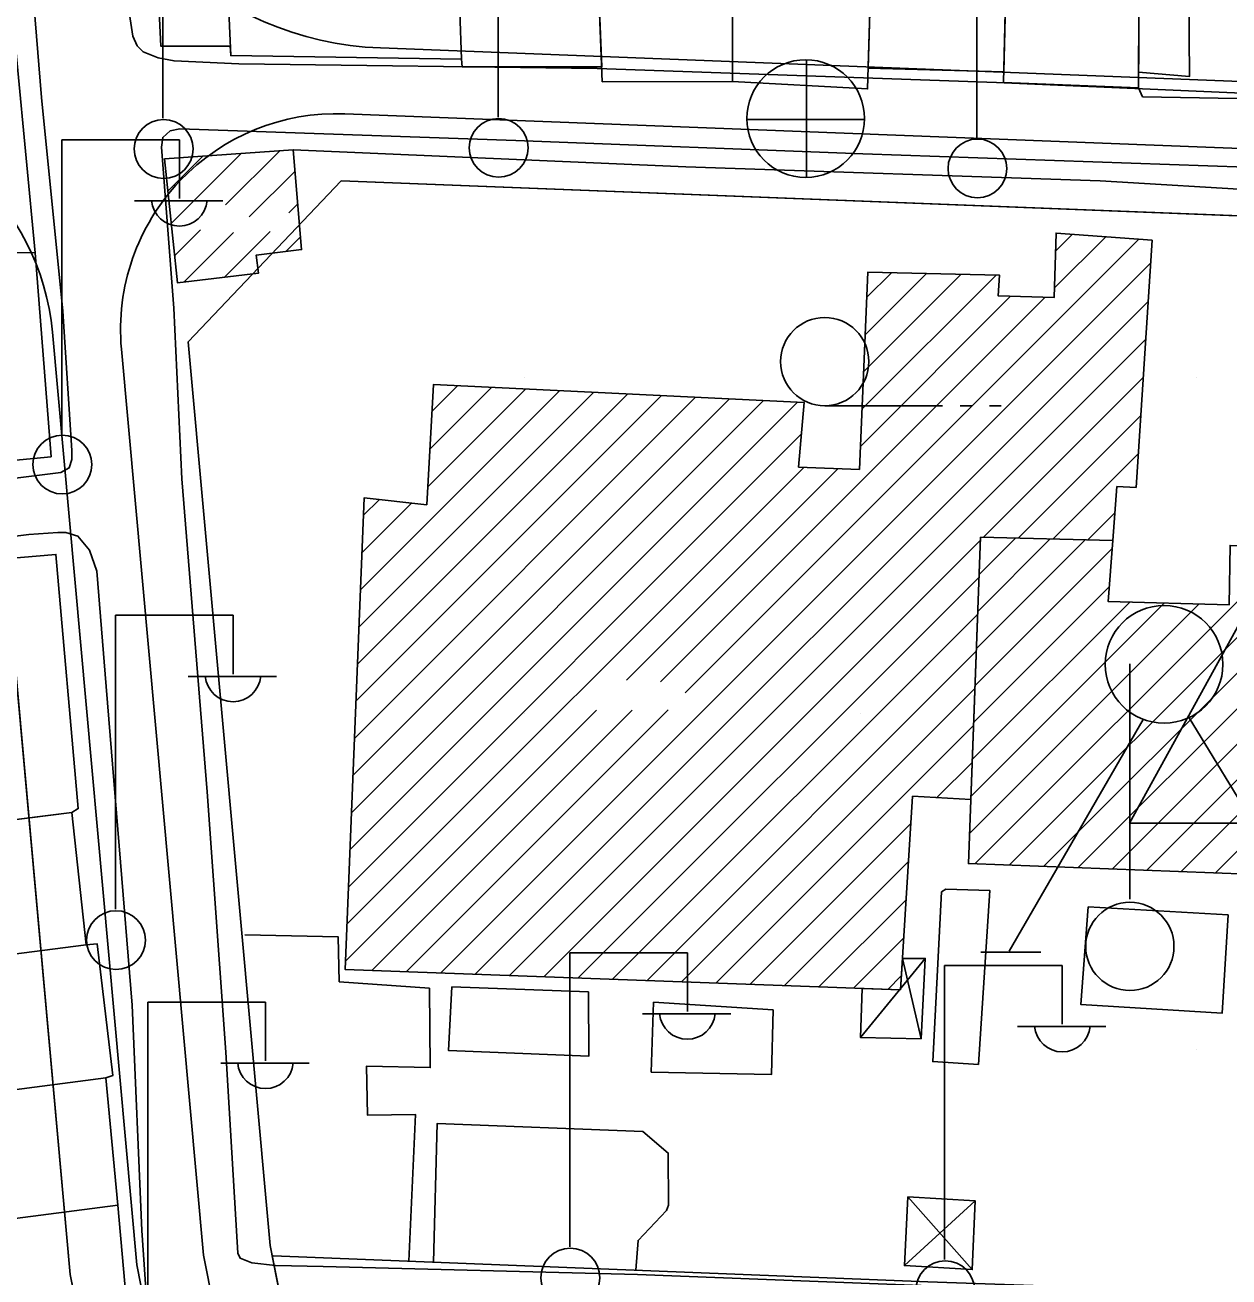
# Model space of a CAD drawing. Extents: x 417997 to 421451, y 4451742 to 4455216.
# Drawn here: x 420618.3 to 420689.9, y 4452552.2 to 4452626.7 of the extents above; entities that cross this region are included whole.
import ezdxf

# ---------------------------------------------------------------- set-up
doc = ezdxf.new("R2010")
doc.units = 0
for name, color, linetype in [('ADAKENARI', 7, 'Continuous'), ('B_Mesken', 7, 'Continuous'), ('B_Resmi', 7, 'Continuous'), ('B_Sundurma', 7, 'Continuous'), ('B_Tarama', 7, 'Continuous'), ('B_Teras', 7, 'Continuous'), ('Default', 7, 'Continuous'), ('KALDIRIM', 7, 'Continuous'), ('LJ_SEMBOL', 7, 'Continuous'), ('PL_KON_MEV_350', 7, 'Continuous'), ('PL_SAY_ORTAOGRETIM', 7, 'Continuous'), ('S_Bayrak_Diregi', 7, 'Continuous'), ('S_Elektrik_Diregi', 7, 'Continuous'), ('S_Heykel', 7, 'Continuous'), ('S_Rogar_Kapagi', 7, 'Continuous'), ('S_Tek_Agac', 7, 'Continuous'), ('Sinir_Duvar_tek_tarafa_ait', 7, 'Continuous'), ('TR_ORTAEGITIM', 7, 'Continuous'), ('Yol_Kaldirim_kenari_bordurtasi', 7, 'Continuous'), ('Yol_Sose', 7, 'Continuous')]:
    doc.layers.add(name, color=color, linetype=linetype)

# ---------------------------------------------------------------- blocks, each defined once
blk = doc.blocks.new('POINT_DISPLAY')
at = {"layer": 'Default'}
blk.add_line((0, 0), (0, 0), dxfattribs=at)

msp = doc.modelspace()

# ---------------------------------------------------------------- linework, layer by layer
at = {"layer": 'ADAKENARI'}
for p, q in [((420627.99, 4452607.823), (420637.081, 4452617.394)), ((420627.99, 4452607.823), (420637.081, 4452617.394)), ((420637.081, 4452617.394), (420739.671, 4452613.403)), ((420637.081, 4452617.394), (420739.671, 4452613.403)), ((420632.859, 4452554.034), (420627.99, 4452607.823)), ((420632.859, 4452554.034), (420627.99, 4452607.823)), ((420616.559, 4452600.997), (420620.965, 4452552.314)), ((420616.559, 4452600.997), (420620.965, 4452552.314)), ((420633.647, 4452550.087), (420632.859, 4452554.034)), ((420633.647, 4452550.087), (420632.859, 4452554.034)), ((420620.965, 4452552.314), (420646.449, 4452424.688)), ((420620.965, 4452552.314), (420646.449, 4452424.688))]:
    msp.add_line(p, q, dxfattribs=at)
at = {"layer": 'B_Mesken'}
for points in [[(420652.625, 4452623.298), (420652.328, 4452630.959), (420652.345, 4452632.955), (420653.639, 4452632.926), (420653.552, 4452634.261), (420660.397, 4452634.818), (420660.381, 4452628.178), (420660.37, 4452623.308)], [(420660.397, 4452634.818), (420668.771, 4452634.758), (420668.415, 4452622.869), (420660.37, 4452623.308)], [(420684.603, 4452634.191), (420684.527, 4452622.937), (420676.496, 4452623.258), (420676.785, 4452634.955), (420678.958, 4452634.834), (420678.921, 4452634.366)], [(420692.631, 4452635.497), (420692.655, 4452622.265), (420684.777, 4452622.404), (420684.527, 4452622.937), (420684.603, 4452634.191), (420684.57, 4452635.386), (420686.801, 4452635.263), (420686.884, 4452634.34), (420689.724, 4452634.253), (420689.707, 4452635.35)], [(420652.279, 4452634.188), (420652.345, 4452632.955), (420652.328, 4452630.959), (420652.591, 4452624.18), (420644.298, 4452624.183), (420644.242, 4452624.643), (420644.054, 4452630.293), (420643.986, 4452633.815)], [(420676.753, 4452633.654), (420673.262, 4452633.668), (420673.264, 4452634.745), (420668.771, 4452634.758), (420668.452, 4452624.1), (420676.511, 4452623.879)], [(420626.154, 4452629.548), (420626.35, 4452625.421), (420630.49, 4452625.424), (420630.514, 4452624.854), (420644.242, 4452624.643), (420644.054, 4452630.293), (420642.291, 4452630.273), (420642.279, 4452632.081), (420640.915, 4452632.03), (420640.885, 4452633.066), (420631.531, 4452630.557), (420631.571, 4452630.37)], [(420618.874, 4452613.121), (420606.858, 4452613.304), (420604.328, 4452613.264), (420599.323, 4452612.953), (420599.058, 4452620.67), (420594.971, 4452620.304), (420594.289, 4452629.733), (420617.267, 4452630.043)], [(420619.825, 4452600.984), (420610.85, 4452600.116), (420609.855, 4452610.493), (420607.259, 4452610.167), (420606.858, 4452613.304), (420618.874, 4452613.121)], [(420612.034, 4452580.875), (420610.753, 4452594.372), (420620.12, 4452595.172), (420621.445, 4452580.038), (420621.072, 4452579.8), (420614.314, 4452578.952), (420614.105, 4452581.07)], [(420607.301, 4452578.073), (420607.722, 4452576.368), (420606.259, 4452576.23), (420606.783, 4452571.609), (420608.053, 4452571.794), (420608.205, 4452570.158), (420621.918, 4452571.926), (420621.072, 4452579.8)], [(420607.908, 4452562.039), (420607.009, 4452570.01), (420608.205, 4452570.158), (420621.918, 4452571.926), (420622.562, 4452571.992), (420623.511, 4452564.162), (420623.09, 4452564.006)], [(420623.799, 4452556.434), (420623.09, 4452564.006), (420607.908, 4452562.039), (420608.575, 4452553.985), (420610.529, 4452554.15), (420610.484, 4452554.713)], [(420610.484, 4452554.713), (420611.171, 4452546.065), (420624.545, 4452547.975), (420623.799, 4452556.434)]]:
    msp.add_lwpolyline(points, close=True, dxfattribs=at)
at = {"layer": 'B_Resmi'}
for points in [[(420626.578, 4452618.703), (420634.241, 4452619.249), (420634.733, 4452613.309), (420632.038, 4452612.984), (420632.172, 4452611.911), (420627.347, 4452611.336)], [(420674.55, 4452580.585), (420671.093, 4452580.774), (420670.363, 4452569.254), (420637.32, 4452570.468), (420638.449, 4452598.532), (420642.176, 4452598.12), (420642.585, 4452605.286), (420664.645, 4452604.202), (420664.304, 4452600.36), (420667.929, 4452600.223), (420668.416, 4452611.965), (420676.27, 4452611.784), (420676.184, 4452610.548), (420679.519, 4452610.461), (420679.626, 4452614.293), (420685.336, 4452613.864), (420684.386, 4452599.156), (420683.242, 4452599.2), (420682.996, 4452596.004), (420675.134, 4452596.185)], [(420675.134, 4452596.185), (420682.996, 4452596.004), (420682.722, 4452592.367), (420689.926, 4452592.172), (420689.984, 4452595.701), (420722.873, 4452594.266), (420722.713, 4452592.592), (420726.44, 4452592.393), (420725.488, 4452575.572), (420718.148, 4452575.926), (420718.155, 4452575.096), (420674.407, 4452576.767)]]:
    msp.add_lwpolyline(points, close=True, dxfattribs=at)
at = {"layer": 'B_Sundurma'}
for p, q in [((420667.986, 4452566.419), (420671.844, 4452571.12)), ((420671.604, 4452566.34), (420670.481, 4452571.113)), ((420674.814, 4452556.695), (420670.603, 4452552.837)), ((420670.797, 4452556.926), (420674.639, 4452552.606))]:
    msp.add_line(p, q, dxfattribs=at)
for points in [[(420671.604, 4452566.34), (420667.986, 4452566.419), (420668.097, 4452569.337), (420670.363, 4452569.254), (420670.481, 4452571.113), (420671.844, 4452571.12)], [(420670.797, 4452556.926), (420674.814, 4452556.695), (420674.639, 4452552.606), (420670.603, 4452552.837)]]:
    msp.add_lwpolyline(points, close=True, dxfattribs=at)
at = {"layer": 'B_Tarama'}
for p, q in [((420630.208, 4452615.969), (420633.431, 4452619.191)), ((420626.779, 4452616.782), (420628.862, 4452618.866)), ((420626.979, 4452614.861), (420631.146, 4452619.028)), ((420631.613, 4452615.253), (420634.346, 4452617.985)), ((420633.97, 4452615.488), (420634.508, 4452616.026)), ((420627.179, 4452612.94), (420628.722, 4452614.483)), ((420627.743, 4452611.383), (420630.685, 4452614.325)), ((420630.152, 4452611.67), (420632.865, 4452614.383)), ((420633.8, 4452613.197), (420634.671, 4452614.067)), ((420657.561, 4452586.931), (420684.553, 4452613.923)), ((420679.535, 4452611.026), (420682.58, 4452614.071)), ((420679.596, 4452613.208), (420680.607, 4452614.219)), ((420643.011, 4452570.259), (420685.247, 4452612.496)), ((420668.077, 4452603.811), (420676.056, 4452611.789)), ((420668.169, 4452606.024), (420673.982, 4452611.837)), ((420668.261, 4452608.237), (420671.908, 4452611.884)), ((420668.353, 4452610.451), (420669.834, 4452611.932)), ((420645.057, 4452570.184), (420685.101, 4452610.228)), ((420656.094, 4452587.585), (420678.984, 4452610.475)), ((420667.986, 4452601.598), (420676.916, 4452610.529)), ((420647.103, 4452570.109), (420684.954, 4452607.96)), ((420642.237, 4452599.184), (420648.07, 4452605.017)), ((420642.365, 4452601.434), (420646.048, 4452605.116)), ((420642.494, 4452603.683), (420644.026, 4452605.215)), ((420675.296, 4452596.181), (420684.808, 4452605.692)), ((420637.695, 4452579.793), (420662.223, 4452604.321)), ((420637.784, 4452582.003), (420660.201, 4452604.421)), ((420637.873, 4452584.214), (420658.179, 4452604.52)), ((420637.962, 4452586.424), (420656.158, 4452604.619)), ((420638.051, 4452588.634), (420654.136, 4452604.719)), ((420638.14, 4452590.844), (420652.114, 4452604.818)), ((420638.229, 4452593.055), (420650.092, 4452604.917)), ((420637.606, 4452577.583), (420664.245, 4452604.222)), ((420677.37, 4452596.133), (420684.662, 4452603.425)), ((420637.518, 4452575.373), (420664.479, 4452602.335)), ((420679.444, 4452596.085), (420684.515, 4452601.157)), ((420637.429, 4452573.162), (420664.614, 4452600.348)), ((420654.074, 4452587.687), (420666.658, 4452600.271)), ((420638.407, 4452597.475), (420639.363, 4452598.431)), ((420638.318, 4452595.265), (420641.273, 4452598.22)), ((420681.517, 4452596.038), (420683.123, 4452597.643)), ((420674.886, 4452589.573), (420681.354, 4452596.041)), ((420674.969, 4452591.777), (420679.281, 4452596.089)), ((420675.051, 4452593.981), (420677.207, 4452596.137)), ((420649.149, 4452570.034), (420675.127, 4452596.012)), ((420674.793, 4452576.752), (420693.585, 4452595.544)), ((420674.804, 4452587.369), (420682.96, 4452595.526)), ((420676.837, 4452576.674), (420695.618, 4452595.455)), ((420678.88, 4452576.596), (420697.65, 4452595.367)), ((420680.923, 4452576.518), (420699.683, 4452595.278)), ((420682.966, 4452576.44), (420701.715, 4452595.189)), ((420685.01, 4452576.362), (420703.748, 4452595.1)), ((420687.053, 4452576.284), (420705.781, 4452595.012)), ((420689.096, 4452576.206), (420707.813, 4452594.923)), ((420651.195, 4452569.958), (420675.045, 4452593.808)), ((420674.721, 4452585.166), (420682.787, 4452593.231)), ((420674.639, 4452582.962), (420684.009, 4452592.332)), ((420653.241, 4452569.883), (420674.962, 4452591.604)), ((420674.474, 4452578.554), (420688.14, 4452592.22)), ((420674.556, 4452580.758), (420686.074, 4452592.276)), ((420655.287, 4452569.808), (420674.88, 4452589.4)), ((420657.334, 4452569.733), (420674.797, 4452587.197)), ((420637.34, 4452570.952), (420652.291, 4452585.904)), ((420638.919, 4452570.41), (420654.408, 4452585.899)), ((420640.965, 4452570.334), (420656.554, 4452585.924)), ((420659.38, 4452569.658), (420674.715, 4452584.993)), ((420672.538, 4452580.695), (420674.632, 4452582.789)), ((420661.426, 4452569.582), (420670.99, 4452579.147)), ((420663.472, 4452569.507), (420670.847, 4452576.882)), ((420665.518, 4452569.432), (420670.703, 4452574.617)), ((420667.564, 4452569.357), (420670.559, 4452572.352)), ((420669.61, 4452569.281), (420670.416, 4452570.087))]:
    msp.add_line(p, q, dxfattribs=at)
at = {"layer": 'B_Teras'}
for points in [[(420687.495, 4452633.186), (420687.556, 4452623.605), (420684.533, 4452623.868), (420684.597, 4452633.344)], [(420630.295, 4452630.176), (420630.514, 4452624.854), (420644.242, 4452624.643), (420644.054, 4452630.293), (420642.291, 4452630.273), (420642.279, 4452632.081), (420640.915, 4452632.03), (420640.885, 4452633.066), (420631.531, 4452630.557), (420631.571, 4452630.37)]]:
    msp.add_lwpolyline(points, close=True, dxfattribs=at)
at = {"layer": 'KALDIRIM'}
for p, q in [((420733.487, 4452621.65), (420639.432, 4452625.308)), ((420733.487, 4452621.65), (420639.432, 4452625.308)), ((420732.966, 4452617.667), (420637.309, 4452621.388)), ((420732.966, 4452617.667), (420637.309, 4452621.388)), ((420624.93, 4452552.887), (420619.906, 4452608.389)), ((420624.93, 4452552.887), (420619.906, 4452608.389)), ((420628.894, 4452553.461), (420624.013, 4452607.391)), ((420628.894, 4452553.461), (420624.013, 4452607.391)), ((420630.623, 4452524.375), (420624.93, 4452552.887)), ((420630.623, 4452524.375), (420624.93, 4452552.887)), ((420634.614, 4452524.817), (420628.894, 4452553.461)), ((420634.614, 4452524.817), (420628.894, 4452553.461))]:
    msp.add_line(p, q, dxfattribs=at)
for centre, radius, start, end in [((420640.189, 4452644.774), 19.48, 185.17195, 267.77239), ((420640.189, 4452644.774), 19.48, 185.17195, 267.77239), ((420605.396, 4452607.075), 14.569, 5.17195, 91.51277), ((420605.396, 4452607.075), 14.569, 5.17195, 91.51277), ((420636.81, 4452608.549), 12.849, 87.77239, 185.17195), ((420636.81, 4452608.549), 12.849, 87.77239, 185.17195)]:
    msp.add_arc(centre, radius, start, end, dxfattribs=at)
at = {"layer": 'LJ_SEMBOL'}
for p, q in [((420696.542, 4452601.986), (420684, 4452579.173)), ((420696.542, 4452601.986), (420684, 4452579.173)), ((420684, 4452579.173), (420711.019, 4452579.173)), ((420684, 4452579.173), (420711.019, 4452579.173))]:
    msp.add_line(p, q, dxfattribs=at)
at = {"layer": 'PL_KON_MEV_350'}
msp.add_lwpolyline([(420553.655, 4452472.526), (420511.624, 4452571.533), (420530.299, 4452602.006), (420532.184, 4452604.731), (420534.358, 4452607.232), (420536.795, 4452609.478), (420539.464, 4452611.441), (420542.333, 4452613.098), (420545.368, 4452614.429), (420548.531, 4452615.417), (420551.783, 4452616.049), (420555.086, 4452616.32), (420573.087, 4452616.795), (420576.186, 4452596.925), (420616.559, 4452600.997), (420620.965, 4452552.314), (420646.449, 4452424.688)], dxfattribs=at)
at = {"layer": 'PL_SAY_ORTAOGRETIM'}
msp.add_lwpolyline([(420735.36, 4452545.722), (420633.647, 4452550.087), (420632.859, 4452554.034), (420627.99, 4452607.823), (420637.081, 4452617.394), (420739.671, 4452613.403)], close=True, dxfattribs=at)
msp.add_lwpolyline([(420735.36, 4452545.722), (420633.647, 4452550.087), (420632.859, 4452554.034), (420627.99, 4452607.823), (420637.081, 4452617.394), (420739.671, 4452613.403)], close=True, dxfattribs=at)
at = {"layer": 'S_Bayrak_Diregi'}
msp.add_line((420684.011, 4452574.655), (420684.011, 4452588.655), dxfattribs=at)
msp.add_circle((420684.018, 4452571.838), 2.625, dxfattribs=at)
at = {"layer": 'S_Elektrik_Diregi'}
for p, q in [((420626.487, 4452621.132), (420626.487, 4452638.632)), ((420646.421, 4452621.2), (420646.421, 4452638.7)), ((420674.912, 4452619.972), (420674.912, 4452637.472)), ((420620.461, 4452602.351), (420620.461, 4452619.851)), ((420620.461, 4452619.851), (420627.461, 4452619.851)), ((420627.461, 4452616.351), (420627.461, 4452619.851)), ((420624.801, 4452616.211), (420630.051, 4452616.211)), ((420623.654, 4452574.046), (420623.654, 4452591.546)), ((420623.654, 4452591.546), (420630.654, 4452591.546)), ((420630.654, 4452588.046), (420630.654, 4452591.546)), ((420627.994, 4452587.906), (420633.244, 4452587.906)), ((420650.686, 4452553.955), (420650.686, 4452571.455)), ((420650.686, 4452571.455), (420657.686, 4452571.455)), ((420657.686, 4452567.955), (420657.686, 4452571.455)), ((420672.995, 4452553.204), (420672.995, 4452570.705)), ((420672.995, 4452570.705), (420679.995, 4452570.705)), ((420679.995, 4452567.205), (420679.995, 4452570.705)), ((420625.585, 4452551.02), (420625.584, 4452568.52)), ((420625.584, 4452568.52), (420632.585, 4452568.52)), ((420632.585, 4452565.02), (420632.585, 4452568.52)), ((420655.026, 4452567.815), (420660.276, 4452567.815)), ((420677.335, 4452567.065), (420682.585, 4452567.065)), ((420629.925, 4452564.88), (420635.175, 4452564.88))]:
    msp.add_line(p, q, dxfattribs=at)
for centre in [(420626.523, 4452619.296), (420646.457, 4452619.365), (420674.948, 4452618.137), (420620.497, 4452600.516), (420623.69, 4452572.211), (420650.722, 4452552.12), (420673.031, 4452551.369)]:
    msp.add_circle(centre, 1.75, dxfattribs=at)
for centre in [(420627.462, 4452616.364), (420630.655, 4452588.059), (420657.686, 4452567.968), (420679.996, 4452567.217), (420632.585, 4452565.033)]:
    msp.add_arc(centre, 1.658, 184.83843, 355.14641, dxfattribs=at)
at = {"layer": 'S_Heykel'}
for p, q in [((420676.837, 4452571.556), (420684.817, 4452585.346)), ((420696.018, 4452571.486), (420687.547, 4452585.451)), ((420675.157, 4452571.486), (420678.727, 4452571.486))]:
    msp.add_line(p, q, dxfattribs=at)
msp.add_circle((420686.053, 4452588.626), 3.5, dxfattribs=at)
at = {"layer": 'S_Rogar_Kapagi'}
for p, q in [((420664.781, 4452617.577), (420664.781, 4452624.577)), ((420661.211, 4452621.042), (420668.211, 4452621.042))]:
    msp.add_line(p, q, dxfattribs=at)
msp.add_circle((420664.728, 4452621.106), 3.5, dxfattribs=at)
at = {"layer": 'S_Tek_Agac'}
for p, q in [((420665.861, 4452604.016), (420672.861, 4452604.016)), ((420673.911, 4452604.016), (420674.611, 4452604.016)), ((420675.661, 4452604.016), (420676.361, 4452604.016))]:
    msp.add_line(p, q, dxfattribs=at)
msp.add_circle((420665.861, 4452606.641), 2.625, dxfattribs=at)
at = {"layer": 'Sinir_Duvar_tek_tarafa_ait'}
for points in [[(420634.241, 4452619.249), (420657.602, 4452618.244), (420682.254, 4452617.404), (420692.138, 4452616.812)], [(420706.63, 4452551.157), (420706.709, 4452550.668), (420671.992, 4452551.871), (420633.044, 4452553.431)]]:
    msp.add_lwpolyline(points, dxfattribs=at)
at = {"layer": 'Yol_Kaldirim_kenari_bordurtasi'}
for points in [[(420675.011, 4452564.805), (420672.29, 4452564.986), (420672.812, 4452575.081), (420673.071, 4452575.246)], [(420673.071, 4452575.246), (420675.68, 4452575.166), (420675.011, 4452564.805)], [(420689.869, 4452573.714), (420689.51, 4452567.874), (420681.092, 4452568.387), (420681.527, 4452574.186)], [(420681.527, 4452574.186), (420689.869, 4452573.714)], [(420642.353, 4452569.354), (420636.972, 4452569.733), (420636.918, 4452572.399), (420631.354, 4452572.527)], [(420642.339, 4452569.355), (420642.392, 4452564.628), (420638.597, 4452564.714), (420638.661, 4452561.794), (420641.506, 4452561.842), (420641.114, 4452553.108)], [(420651.81, 4452569.131), (420651.82, 4452565.301), (420643.477, 4452565.637), (420643.681, 4452569.44)], [(420643.681, 4452569.44), (420651.81, 4452569.131)], [(420655.663, 4452568.519), (420655.543, 4452564.362), (420662.685, 4452564.208), (420662.793, 4452568.054)], [(420662.793, 4452568.054), (420655.663, 4452568.519)], [(420642.592, 4452553.049), (420642.81, 4452561.305), (420655.043, 4452560.821), (420656.552, 4452559.538), (420656.57, 4452556.446), (420656.441, 4452556.12), (420654.756, 4452554.337), (420654.63, 4452552.567)]]:
    msp.add_lwpolyline(points, dxfattribs=at)
at = {"layer": 'Yol_Sose'}
for points in [[(420747.333, 4452620.32), (420724.521, 4452621.206), (420698.025, 4452622.293), (420676.076, 4452623.251), (420652.33, 4452624.081), (420631, 4452624.36), (420627.151, 4452624.538), (420626.205, 4452624.717), (420625.316, 4452625.087), (420624.945, 4452625.438), (420624.702, 4452626.006), (420623.312, 4452635.106), (420622.253, 4452646.122), (420622.288, 4452646.948), (420622.7, 4452647.677), (420623.563, 4452648.152), (420643.01, 4452649.401), (420661.665, 4452650.623), (420686.002, 4452652.665), (420713.082, 4452654.676), (420731.927, 4452656.14), (420747.722, 4452657.429)], [(420573.838, 4452600.212), (420572.309, 4452616.593), (420571.429, 4452628.281), (420571.456, 4452629.205), (420571.842, 4452629.964), (420572.559, 4452630.361), (420573.973, 4452630.547), (420592.537, 4452631.687), (420610.085, 4452632.804), (420616.564, 4452633.085), (420617.438, 4452633.002), (420618.051, 4452632.613), (420618.5, 4452631.627), (420619.257, 4452622.356), (420620.525, 4452609.646), (420621.064, 4452601.344), (420621.053, 4452600.81), (420620.905, 4452600.314), (420620.407, 4452600.05), (420608.623, 4452598.565), (420592.231, 4452597.234), (420577.316, 4452595.752)], [(420627.132, 4452609.824), (420626.402, 4452619.402), (420626.472, 4452619.987), (420626.914, 4452620.382), (420627.481, 4452620.486), (420647.478, 4452619.793), (420668.131, 4452619.007), (420690.94, 4452618.212), (420711.908, 4452617.571), (420732.4, 4452616.702), (420736.671, 4452616.524), (420737.312, 4452616.424), (420737.773, 4452615.988), (420737.984, 4452615.383), (420737.812, 4452608.011), (420737.152, 4452592.378), (420737.106, 4452581.157), (420736.717, 4452568.056), (420736.284, 4452555.6), (420735.972, 4452550.181)], [(420630.934, 4452553.575), (420630.227, 4452565.552), (420629.12, 4452581.045), (420627.602, 4452599.665), (420627.132, 4452609.824)], [(420603.199, 4452594.471), (420618.507, 4452596.351), (420620.238, 4452596.466), (420620.709, 4452596.471), (420621.42, 4452596.246), (420622.118, 4452595.428), (420622.547, 4452594.176), (420623.109, 4452587.316), (420624.662, 4452568.332), (420625.221, 4452554.922), (420625.664, 4452548.557), (420625.621, 4452548.247), (420625.426, 4452547.897), (420624.844, 4452547.389), (420623.997, 4452547.031), (420609.586, 4452545.238)], [(420679.8, 4452551.346), (420654.713, 4452552.313), (420636.016, 4452552.794), (420633.175, 4452552.854), (420631.782, 4452553), (420631.086, 4452553.275), (420630.934, 4452553.575)]]:
    msp.add_lwpolyline(points, dxfattribs=at)

# ---------------------------------------------------------------- block references
at = {"layer": 'TR_ORTAEGITIM', "xscale": 0.1, "yscale": 0.10000000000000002}
for p in [(420647.99, 4452605.722), (420647.99, 4452605.722), (420667.99, 4452605.722), (420667.99, 4452605.722), (420687.99, 4452605.722), (420687.99, 4452605.722), (420647.99, 4452585.722), (420647.99, 4452585.722), (420667.99, 4452585.722), (420667.99, 4452585.722), (420687.99, 4452585.722), (420687.99, 4452585.722), (420647.99, 4452565.722), (420647.99, 4452565.722), (420667.99, 4452565.722), (420667.99, 4452565.722), (420687.99, 4452565.722), (420687.99, 4452565.722)]:
    msp.add_blockref('POINT_DISPLAY', p, dxfattribs=at)

doc.saveas('drawing.dxf')
